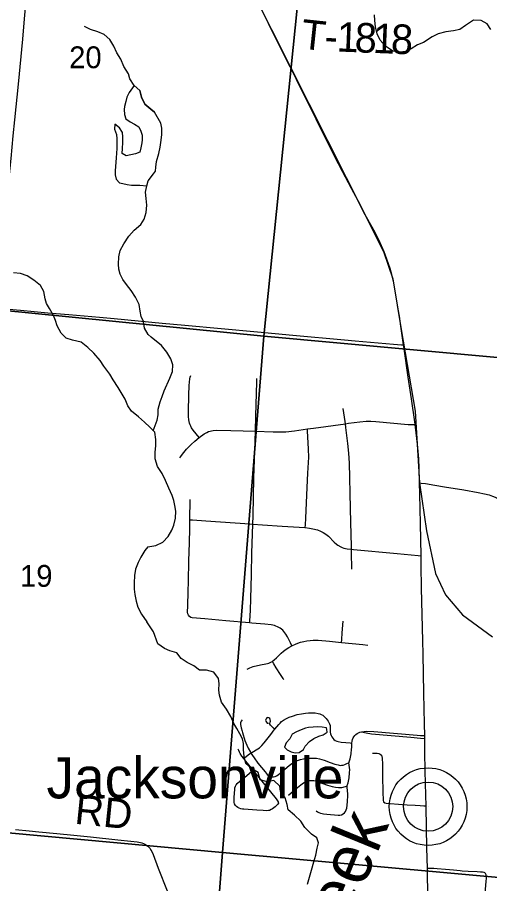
# Model space of a CAD drawing. Extents: x 0 to 1134, y 0 to 440.
# Drawn here: x 843.626 to 844.531, y 365.167 to 366.829 of the extents above; entities that cross this region are included whole.
import ezdxf

# ---------------------------------------------------------------- set-up
doc = ezdxf.new("R2010")
doc.units = 0
for name, color, linetype in [('GM_X_Minor_Lake', 7, 'Continuous'), ('GM_X_Minor_River', 7, 'Continuous'), ('GM_X_Minor_River_Text', 7, 'Continuous'), ('GM_X_Rail_Line', 7, 'Continuous'), ('GM_X_Section', 7, 'Continuous'), ('GM_X_Section_Text', 7, 'Continuous'), ('GM_X_State_Route', 7, 'Continuous'), ('GM_X_Township_Road', 7, 'Continuous'), ('GM_X_Township_Road_Text', 7, 'Continuous'), ('GM_X_Unincorporated', 7, 'Continuous'), ('GM_X_Unincorporated_Location', 7, 'Continuous'), ('GM_X_Unincorporated_Text', 7, 'Continuous')]:
    doc.layers.add(name, color=color, linetype=linetype)

msp = doc.modelspace()

# ---------------------------------------------------------------- linework, layer by layer
at = {"layer": 'GM_X_Minor_Lake'}
for points in [[(843.8496, 366.6985), (843.84, 366.6846), (843.8357, 366.6759), (843.8337, 366.6676), (843.8309, 366.6577), (843.8305, 366.6521), (843.8307, 366.6429), (843.8333, 366.6346), (843.8419, 366.6288), (843.8502, 366.6241), (843.8582, 366.6191), (843.8626, 366.6107), (843.8648, 366.6031), (843.8651, 366.5943), (843.8642, 366.5886), (843.8626, 366.5784), (843.8606, 366.5701), (843.8518, 366.5671), (843.8431, 366.565), (843.8343, 366.5635), (843.8268, 366.5678), (843.8269, 366.5777), (843.8278, 366.5891), (843.8279, 366.6001), (843.8269, 366.6081), (843.8217, 366.6168), (843.8126, 366.6242), (843.8121, 366.6147), (843.8154, 366.6044), (843.8161, 366.596), (843.8164, 366.5873), (843.8162, 366.5774), (843.8158, 366.5687), (843.8149, 366.5596), (843.8144, 366.5509), (843.8139, 366.5429), (843.8131, 366.5349), (843.8133, 366.5266), (843.8151, 366.5186), (843.8215, 366.5113), (843.828, 366.5101), (843.8363, 366.5085), (843.8443, 366.5072), (843.8526, 366.5068), (843.8606, 366.507), (843.8739, 366.506)], [(843.8496, 366.6985), (843.8601, 366.6885), (843.8638, 366.6756), (843.8701, 366.6622), (843.8817, 366.653), (843.8884, 366.6472)], [(843.8864, 366.5291), (843.8902, 366.534), (843.8911, 366.5417), (843.8923, 366.5527), (843.897, 366.5679), (843.8993, 366.5803), (843.9013, 366.5936), (843.9025, 366.6042), (843.9026, 366.6163), (843.9008, 366.6258), (843.8884, 366.6472)], [(843.8739, 366.506), (843.8766, 366.5156), (843.8864, 366.5291)], [(844.2188, 365.4625), (844.2182, 365.4659), (844.2099, 365.4675), (844.2008, 365.4676), (844.1925, 365.4673), (844.1838, 365.4666), (844.1781, 365.4655), (844.1694, 365.4621), (844.161, 365.458), (844.1527, 365.4535), (844.1477, 365.4448), (844.1408, 365.4369), (844.1378, 365.4286)], [(844.1378, 365.4286), (844.143, 365.4236), (844.1506, 365.4198), (844.1581, 365.4182), (844.1661, 365.4185), (844.1744, 365.4242), (844.1771, 365.4306), (844.1859, 365.4396), (844.1942, 365.4453), (844.2034, 365.4497), (844.2117, 365.4523), (844.2197, 365.4576), (844.2188, 365.4625)]]:
    msp.add_lwpolyline(points, dxfattribs=at)
at = {"layer": 'GM_X_Minor_River'}
for points in [[(844.5335, 366.8055), (844.5264, 366.8165), (844.5147, 366.8227), (844.5003, 366.8235), (844.4848, 366.8134), (844.4737, 366.8059), (844.4616, 366.8033), (844.4468, 366.8012), (844.4324, 366.7975), (844.421, 366.7919), (844.4039, 366.781), (844.3926, 366.7765), (844.3804, 366.7687), (844.3709, 366.7634), (844.3584, 366.7624), (844.3452, 366.7644), (844.3316, 366.7736), (844.3211, 366.7854), (844.3155, 366.7972), (844.3119, 366.8109), (844.3112, 366.823), (844.3101, 366.834)], [(843.8884, 366.6472), (843.8817, 366.653), (843.8701, 366.6622), (843.8638, 366.6756), (843.8601, 366.6885), (843.8496, 366.6985), (843.8411, 366.7112), (843.8389, 366.7207), (843.8299, 366.7348), (843.8237, 366.7486), (843.8166, 366.7612), (843.8107, 366.7738), (843.8029, 366.7868), (843.7923, 366.7964), (843.7799, 366.8015), (843.7659, 366.8058), (843.7542, 366.8116)], [(843.8864, 366.5291), (843.8902, 366.534), (843.8911, 366.5417), (843.8923, 366.5527), (843.897, 366.5679), (843.8993, 366.5803), (843.9013, 366.5936), (843.9025, 366.6042), (843.9026, 366.6163), (843.9008, 366.6258), (843.8884, 366.6472)], [(843.8819, 366.2152), (843.8761, 366.2206), (843.8694, 366.2328), (843.8672, 366.2454), (843.8632, 366.2549), (843.861, 366.2652), (843.8593, 366.2781), (843.8522, 366.2919), (843.844, 366.3053), (843.8347, 366.3164), (843.8276, 366.3259), (843.8224, 366.3363), (843.8199, 366.3458), (843.8196, 366.3557), (843.8202, 366.3697), (843.8226, 366.3818), (843.8296, 366.3946), (843.8396, 366.409), (843.8496, 366.421), (843.8623, 366.4318), (843.8689, 366.442), (843.8725, 366.4549), (843.8738, 366.4685), (843.8728, 366.4815), (843.8714, 366.4936), (843.8739, 366.506), (843.8766, 366.5156), (843.8864, 366.5291)], [(843.8793, 366.0425), (843.8694, 366.0525), (843.8578, 366.0625), (843.8446, 366.0733), (843.8372, 366.084), (843.832, 366.0962), (843.8245, 366.1092), (843.819, 366.1187), (843.8093, 366.1333), (843.8029, 366.1444), (843.7917, 366.1601), (843.7843, 366.1708), (843.7719, 366.185), (843.761, 366.1957), (843.7479, 366.2058), (843.7316, 366.2097), (843.7191, 366.2137), (843.7097, 366.2233), (843.7019, 366.2371), (843.6986, 366.2473), (843.6949, 366.2569), (843.6875, 366.2703), (843.6815, 366.2798), (843.6786, 366.2893), (843.6765, 366.303), (843.6702, 366.3149), (843.6574, 366.3245), (843.6442, 366.333), (843.6314, 366.3377), (843.6184, 366.3386)], [(843.8862, 366.0358), (843.8935, 366.056), (843.8955, 366.0663), (843.8956, 366.0773), (843.8991, 366.0916), (843.9029, 366.1018), (843.9072, 366.1124), (843.918, 366.1366), (843.923, 366.1495), (843.9234, 366.1624), (843.9197, 366.1738), (843.9123, 366.1867), (843.9022, 366.1993), (843.8819, 366.2152)], [(843.8758, 365.8132), (843.891, 365.8157), (843.9043, 365.8224), (843.9149, 365.8333), (843.9215, 365.845), (843.9253, 365.8549), (843.9288, 365.8681), (843.9297, 365.8817), (843.9275, 365.8924), (843.9253, 365.9019), (843.9223, 365.9117), (843.916, 365.9258), (843.9097, 365.9407), (843.9034, 365.9536), (843.894, 365.9673), (843.8896, 365.9821), (843.89, 365.9946), (843.8913, 366.0071), (843.891, 366.0193), (843.8892, 366.0329), (843.8793, 366.0425)], [(843.8758, 365.8132), (843.8698, 365.806), (843.8621, 365.7932), (843.857, 365.783), (843.8523, 365.7706), (843.8502, 365.758), (843.8497, 365.744), (843.8495, 365.7319), (843.8509, 365.722), (843.8534, 365.709), (843.8567, 365.6972), (843.8634, 365.6839), (843.8735, 365.6691)], [(844.1568, 365.2984), (844.1448, 365.3087), (844.1426, 365.3186), (844.1389, 365.3315), (844.1299, 365.3445), (844.1285, 365.354), (844.1172, 365.3647), (844.1043, 365.3625), (844.0911, 365.3664), (844.0875, 365.3804), (844.0754, 365.3874), (844.0638, 365.3973), (844.0604, 365.411), (844.059, 365.4246), (844.0591, 365.4356), (844.0569, 365.4451), (844.0521, 365.4546), (844.0461, 365.4645), (844.0409, 365.4741), (844.0349, 365.4874), (844.0263, 365.5015), (844.017, 365.5152), (844.0129, 365.5285), (844.0118, 365.5384), (844.0127, 365.5512), (844.0109, 365.5607), (844.0023, 365.5726), (843.9883, 365.5765), (843.9751, 365.5766), (843.9638, 365.5846), (843.951, 365.5915), (843.9397, 365.5992), (843.9311, 365.6099), (843.9178, 365.6138), (843.908, 365.618), (843.8949, 365.6268), (843.8863, 365.6502), (843.8735, 365.6691)], [(844.1819, 365.1658), (844.1897, 365.1931), (844.194, 365.209), (844.1975, 365.2219), (844.2002, 365.2351), (844.2026, 365.2453), (844.2, 365.2548), (844.1895, 365.2617), (844.1767, 365.2744), (844.1692, 365.2869), (844.1568, 365.2984)]]:
    msp.add_lwpolyline(points, dxfattribs=at)
at = {"layer": 'GM_X_Rail_Line'}
msp.add_lwpolyline([(844.0881, 366.855), (844.1128, 366.8059), (844.3275, 366.3798), (844.3455, 366.3274), (844.3611, 366.2299), (844.3882, 366.0732), (844.3966, 365.936), (844.4099, 365.8436), (844.4269, 365.762), (844.4461, 365.7211), (844.4788, 365.6828), (844.5366, 365.6405)], dxfattribs=at)
at = {"layer": 'GM_X_Section'}
for points in [[(843.1694, 367.3117), (844.1986, 367.2062), (844.0984, 366.2173), (843.079, 366.3187)], [(845.2152, 367.115), (845.1199, 366.1238), (844.0984, 366.2173), (844.1986, 367.2062)], [(843.079, 366.3187), (844.0984, 366.2173), (844.0189, 365.227), (842.9878, 365.3211)], [(844.0984, 366.2173), (845.1199, 366.1238), (845.0287, 365.1352), (844.0189, 365.227)], [(842.9878, 365.3211), (844.0189, 365.227), (843.942, 364.2322), (842.894, 364.3251)], [(845.0287, 365.1352), (844.9419, 364.1359), (843.942, 364.2322), (844.0189, 365.227)]]:
    msp.add_lwpolyline(points, close=True, dxfattribs=at)
at = {"layer": 'GM_X_State_Route'}
for points in [[(844.3579, 366.256), (844.3564, 366.2658), (844.3501, 366.3046), (844.3472, 366.3199), (844.3435, 366.3355), (844.3401, 366.3474), (844.3342, 366.365), (844.3285, 366.3794), (844.3209, 366.3964), (844.3114, 366.416), (844.2952, 366.446), (844.2834, 366.4687), (844.2663, 366.5007), (844.2489, 366.5334), (844.2342, 366.5617), (844.1983, 366.6338), (844.1606, 366.7097), (844.1483, 366.7342), (844.1315, 366.7677), (844.1162, 366.7988), (844.1068, 366.8172), (844.0991, 366.8323)], [(844.4067, 365.4484), (844.4066, 365.4509), (844.4059, 365.4738), (844.4049, 365.5327), (844.4036, 365.607), (844.4031, 365.6327), (844.4006, 365.7338), (844.4, 365.7775), (844.3997, 365.7962), (844.3987, 365.858), (844.3972, 365.914), (844.3967, 365.936), (844.396, 365.9638), (844.3952, 365.9822), (844.3927, 366.0101), (844.3901, 366.032), (844.388, 366.0478), (844.3874, 366.0532), (844.381, 366.0971), (844.3751, 366.1387), (844.3664, 366.1977), (844.366, 366.2006), (844.3608, 366.2365), (844.3579, 366.256)], [(844.4165, 364.9582), (844.4157, 364.9986), (844.4154, 365.0273), (844.4151, 365.0388), (844.4142, 365.0751), (844.412, 365.1809), (844.4116, 365.1959), (844.4106, 365.236), (844.4092, 365.3145), (844.4091, 365.3163), (844.409, 365.3369), (844.4077, 365.3826), (844.407, 365.4201), (844.4067, 365.4457), (844.4067, 365.4484)]]:
    msp.add_lwpolyline(points, dxfattribs=at)
at = {"layer": 'GM_X_Township_Road'}
msp.add_line((843.9565, 365.865), (843.9571, 365.9042), dxfattribs=at)
for points in [[(843.586, 366.2714), (843.5867, 366.2799), (843.5897, 366.314), (843.5932, 366.3511), (843.5954, 366.3759), (843.5984, 366.4068), (843.6024, 366.4439), (843.6074, 366.4965), (843.6136, 366.5583), (843.6175, 366.6016), (843.6207, 366.6325), (843.6276, 366.7006), (843.6359, 366.7872), (843.6402, 366.8336), (843.6455, 366.891)], [(843.586, 366.2714), (843.6315, 366.2672), (843.6841, 366.2624), (843.7242, 366.2587), (843.783, 366.2536), (843.8109, 366.2511), (843.9035, 366.2426), (843.9468, 366.2386), (844.0858, 366.2257), (844.1538, 366.2193), (844.2528, 366.2101), (844.2731, 366.2083), (844.3467, 366.202), (844.3622, 366.2009), (844.366, 366.2006)], [(843.9739, 366.0231), (843.9626, 366.0368), (843.9595, 366.0413), (843.958, 366.0446), (843.9567, 366.0475), (843.9557, 366.0506), (843.9549, 366.0537), (843.9543, 366.0569), (843.9538, 366.0632), (843.9537, 366.0727), (843.9543, 366.1041), (843.9549, 366.123), (843.9553, 366.1293), (843.9561, 366.1356), (843.9569, 366.1388), (843.958, 366.1418)], [(844.0821, 366.0348), (844.0828, 366.0646), (844.0844, 366.129), (844.0847, 366.1362)], [(844.2544, 366.0493), (844.2538, 366.0537), (844.2503, 366.0788)], [(844.1816, 366.0393), (844.1935, 366.0409), (844.2544, 366.0493)], [(844.2544, 366.0493), (844.2604, 366.0502), (844.2819, 366.0531), (844.2943, 366.0541), (844.3035, 366.0543), (844.3128, 366.0536), (844.3746, 366.0482), (844.3808, 366.048), (844.388, 366.0478)], [(844.2661, 365.8084), (844.266, 365.8147), (844.2649, 365.8596), (844.2639, 365.9156), (844.2633, 365.9465), (844.2621, 365.9738), (844.2612, 365.9929), (844.2593, 366.0113), (844.2553, 366.0422), (844.2544, 366.0493)], [(843.9739, 366.0231), (843.9837, 366.0301), (843.9886, 366.0327), (843.9919, 366.0342), (843.995, 366.0352), (843.998, 366.036), (844.0011, 366.0365), (844.0075, 366.037), (844.035, 366.0363), (844.0821, 366.0348)], [(844.0772, 365.8569), (844.0775, 365.8729), (844.0792, 365.9453), (844.0807, 365.9974), (844.0821, 366.0348)], [(844.0821, 366.0348), (844.1157, 366.0337), (844.1312, 366.0337), (844.1405, 366.0341), (844.1566, 366.036), (844.1816, 366.0393)], [(844.1775, 365.8502), (844.1779, 365.8555), (844.1786, 365.8679), (844.1813, 365.9269), (844.1827, 365.9547), (844.1842, 365.9853), (844.184, 366.0007), (844.1819, 366.0359), (844.1816, 366.0393)], [(843.9373, 365.9838), (843.9388, 365.9864), (843.9425, 365.9913), (843.95, 366.0005), (843.9588, 366.0096), (843.9659, 366.016), (843.9739, 366.0231)], [(844.3967, 365.936), (844.3995, 365.9356), (844.4078, 365.9344), (844.4262, 365.9315), (844.4447, 365.9284), (844.4816, 365.9223), (844.5092, 365.9176), (844.5214, 365.9151), (844.5304, 365.9127), (844.5362, 365.9107), (844.5419, 365.9084), (844.5474, 365.9056), (844.5527, 365.9025), (844.5604, 365.8972), (844.5701, 365.8895), (844.5847, 365.8772), (844.595, 365.8678)], [(844.0708, 365.6672), (844.0255, 365.6712), (843.9851, 365.6748), (843.961, 365.6772), (843.9581, 365.6779), (843.9554, 365.6794), (843.9535, 365.6818), (843.9524, 365.6846), (843.952, 365.6877), (843.9525, 365.7), (843.9529, 365.7278), (843.9535, 365.7464), (843.9543, 365.7866), (843.9555, 365.8206), (843.9562, 365.8485), (843.9565, 365.865)], [(843.9565, 365.865), (843.9612, 365.8647), (843.9869, 365.863), (844.071, 365.8572), (844.0772, 365.8569)], [(844.0708, 365.6672), (844.071, 365.6706), (844.0725, 365.6918), (844.0734, 365.7135), (844.0746, 365.7598), (844.0754, 365.8008), (844.0766, 365.838), (844.0772, 365.8569)], [(844.0772, 365.8569), (844.0958, 365.8557), (844.1331, 365.8529), (844.1766, 365.8503), (844.1775, 365.8502)], [(844.1775, 365.8502), (844.1858, 365.8491), (844.1918, 365.8479), (844.2008, 365.8455), (844.2065, 365.8433), (844.212, 365.8406), (844.2171, 365.8373), (844.2218, 365.8334), (844.2328, 365.8224), (844.2376, 365.8182), (844.2402, 365.8164), (844.2457, 365.8132), (844.2486, 365.8118), (844.2516, 365.8107), (844.2547, 365.8099), (844.2578, 365.8094), (844.2661, 365.8084)], [(844.2661, 365.8084), (844.2702, 365.808), (844.3539, 365.8001), (844.3942, 365.7967), (844.3997, 365.7962)], [(844.2667, 365.7702), (844.2662, 365.8023), (844.2661, 365.8084)], [(844.1518, 365.6235), (844.149, 365.6293), (844.1435, 365.6405), (844.1404, 365.6459), (844.1386, 365.6484), (844.1367, 365.6508), (844.1345, 365.653), (844.1321, 365.6551), (844.1296, 365.6569), (844.127, 365.6586), (844.1242, 365.66), (844.1214, 365.6612), (844.1184, 365.6621), (844.1123, 365.6633), (844.0999, 365.6647), (844.0751, 365.6668), (844.0708, 365.6672)], [(844.247, 365.6298), (844.2474, 365.6354), (844.2485, 365.6482), (844.2505, 365.6706)], [(844.1518, 365.6235), (844.1598, 365.6271), (844.1686, 365.6302), (844.1745, 365.6318), (844.1806, 365.633), (844.1867, 365.6338), (844.1929, 365.6341), (844.2021, 365.6339), (844.2237, 365.6321), (844.247, 365.6298)], [(844.247, 365.6298), (844.2882, 365.6258), (844.2974, 365.6248)], [(844.1145, 365.5935), (844.1156, 365.5942), (844.1181, 365.5961), (844.1226, 365.6003), (844.1313, 365.609), (844.136, 365.6131), (844.1408, 365.6169), (844.146, 365.6203), (844.1518, 365.6235)], [(844.0662, 365.5784), (844.0715, 365.5812), (844.0776, 365.5833), (844.0915, 365.5866), (844.1017, 365.5884), (844.1049, 365.5891), (844.1075, 365.5899), (844.1103, 365.5911), (844.113, 365.5925), (844.1145, 365.5935)], [(844.1367, 365.5581), (844.1349, 365.5605), (844.13, 365.5682), (844.122, 365.5812), (844.1173, 365.5889), (844.1145, 365.5935)], [(844.1193, 365.4633), (844.1268, 365.4724), (844.1293, 365.4752), (844.1321, 365.4778), (844.136, 365.4809), (844.1413, 365.4839), (844.1467, 365.4863), (844.1533, 365.4886), (844.162, 365.4913), (844.1706, 365.4931), (844.1777, 365.494), (844.1838, 365.4946), (844.19, 365.4947), (844.1964, 365.4946), (844.2024, 365.4935), (844.2054, 365.4928), (844.2083, 365.4918), (844.211, 365.4903), (844.2134, 365.4883), (844.2175, 365.4837)], [(844.0563, 365.4812), (844.0547, 365.4786), (844.0537, 365.4753), (844.0537, 365.4721), (844.0548, 365.4658), (844.0565, 365.4597), (844.0571, 365.4567), (844.0618, 365.4417), (844.0653, 365.4329), (844.0679, 365.4271), (844.0725, 365.419), (844.0735, 365.4175)], [(844.1193, 365.4633), (844.1168, 365.4655), (844.111, 365.471), (844.1099, 365.4729), (844.1099, 365.4743), (844.1105, 365.4765), (844.111, 365.4789), (844.1105, 365.4821), (844.1097, 365.4839), (844.1079, 365.4852), (844.1056, 365.4855), (844.1036, 365.4849), (844.1027, 365.4835), (844.1018, 365.4822), (844.1015, 365.4804), (844.1022, 365.4784), (844.103, 365.477), (844.1048, 365.4752), (844.1068, 365.4748)], [(844.2175, 365.4837), (844.2196, 365.481), (844.2213, 365.4784), (844.2227, 365.4763), (844.2242, 365.4735), (844.225, 365.4702), (844.2251, 365.4666), (844.2256, 365.4573), (844.2261, 365.4542), (844.227, 365.4512), (844.2285, 365.4484), (844.2303, 365.4459), (844.2325, 365.4436), (844.235, 365.4419), (844.2379, 365.4406), (844.2409, 365.4396), (844.2465, 365.4387), (844.2556, 365.4377), (844.2634, 365.4369), (844.2671, 365.4365)], [(844.0735, 365.4175), (844.0836, 365.4239), (844.0897, 365.4275), (844.0946, 365.4319), (844.0989, 365.437), (844.1114, 365.4531), (844.1181, 365.4618), (844.1193, 365.4633)], [(844.2853, 365.4582), (844.2953, 365.4595), (844.3093, 365.459), (844.392, 365.4516), (844.3982, 365.4513), (844.4066, 365.4509)], [(844.2671, 365.4365), (844.2674, 365.4406), (844.268, 365.4436), (844.2694, 365.4466), (844.2709, 365.4488), (844.2726, 365.4512), (844.2748, 365.4533), (844.2771, 365.4551), (844.2796, 365.4566), (844.2824, 365.4577), (844.2853, 365.4582)], [(844.2853, 365.4582), (844.294, 365.4561), (844.3047, 365.4545), (844.3799, 365.4481), (844.3986, 365.4464), (844.4067, 365.4457)], [(844.2614, 365.3992), (844.2616, 365.4009), (844.2635, 365.4066), (844.2654, 365.4158), (844.2657, 365.419), (844.2659, 365.4221), (844.2666, 365.4313), (844.2671, 365.4365)], [(844.0595, 365.4073), (844.0561, 365.4116), (844.0527, 365.4167), (844.0513, 365.4194), (844.0501, 365.4223), (844.0491, 365.4252)], [(844.0595, 365.4073), (844.0619, 365.4091), (844.0708, 365.4158), (844.0735, 365.4175)], [(844.0735, 365.4175), (844.0793, 365.4084), (844.0867, 365.3983), (844.1004, 365.3813), (844.1045, 365.3764), (844.107, 365.3743), (844.1099, 365.3727), (844.1131, 365.3719), (844.1165, 365.3717), (844.1197, 365.3724), (844.1227, 365.3737), (844.1254, 365.3755), (844.1302, 365.3795), (844.1469, 365.3936), (844.1518, 365.3973), (844.157, 365.4005), (844.1597, 365.4019), (844.1625, 365.403), (844.1684, 365.4049), (844.1743, 365.4064), (844.1835, 365.4079), (844.1899, 365.408), (844.196, 365.408), (844.1991, 365.4076), (844.205, 365.4063), (844.2139, 365.4037), (844.2256, 365.3993), (844.2345, 365.3962), (844.2406, 365.3947), (844.2444, 365.3939), (844.247, 365.3942), (844.2503, 365.3945), (844.2534, 365.3955), (844.2561, 365.3968), (844.2614, 365.3992)], [(844.3062, 365.4171), (844.3124, 365.4175), (844.3155, 365.4175), (844.3186, 365.417), (844.3213, 365.4157), (844.3235, 365.4135), (844.3246, 365.4107), (844.3249, 365.4076), (844.3253, 365.3961), (844.3259, 365.3735), (844.3265, 365.3424), (844.3267, 365.327), (844.3276, 365.3241), (844.3299, 365.3222), (844.3329, 365.3216), (844.3639, 365.3189), (844.3731, 365.3184), (844.3883, 365.3173), (844.3976, 365.3169), (844.4047, 365.3165), (844.4091, 365.3163)], [(844.0776, 365.385), (844.0638, 365.4019), (844.0595, 365.4073)], [(844.2577, 365.3538), (844.258, 365.3556), (844.2595, 365.3606), (844.2617, 365.3701), (844.2626, 365.3794), (844.2627, 365.3857), (844.2625, 365.3889), (844.2616, 365.395), (844.2613, 365.398), (844.2614, 365.3992)], [(844.1264, 365.3223), (844.1261, 365.3211), (844.1252, 365.3195), (844.1222, 365.3166), (844.1199, 365.3145), (844.1149, 365.3108), (844.1123, 365.3092), (844.1092, 365.3076), (844.1068, 365.3071), (844.1034, 365.307), (844.0971, 365.3071), (844.0848, 365.308), (844.06, 365.3099), (844.0569, 365.3102), (844.0539, 365.3108), (844.0509, 365.3117), (844.0481, 365.313), (844.0455, 365.3148), (844.0435, 365.3171), (844.0421, 365.3199), (844.0413, 365.3229), (844.0411, 365.326), (844.0412, 365.3329), (844.0425, 365.3477), (844.0428, 365.351), (844.044, 365.3543), (844.0453, 365.3565), (844.0472, 365.3589), (844.0519, 365.3634), (844.0616, 365.3714), (844.0745, 365.3824), (844.0776, 365.385)], [(844.1264, 365.3223), (844.126, 365.3238), (844.1249, 365.3256), (844.1221, 365.3298), (844.0951, 365.3635), (844.0776, 365.385)], [(844.1454, 365.3368), (844.1597, 365.3486), (844.1693, 365.3565), (844.1741, 365.3603), (844.1766, 365.3619), (844.1793, 365.3631), (844.1821, 365.3641), (844.185, 365.3648), (844.188, 365.3651), (844.191, 365.3652), (844.1939, 365.3649), (844.1969, 365.3643), (844.2027, 365.3626), (844.2113, 365.3593), (844.2201, 365.3562), (844.2291, 365.3536), (844.2352, 365.3523), (844.2415, 365.3515), (844.2446, 365.3514), (844.2478, 365.3516), (844.2546, 365.3532), (844.2577, 365.3538)], [(844.1983, 365.3067), (844.2008, 365.3048), (844.2036, 365.3032), (844.2066, 365.3021), (844.2097, 365.3013), (844.2128, 365.3008), (844.219, 365.3), (844.2407, 365.2986), (844.244, 365.2986), (844.2472, 365.2993), (844.2502, 365.3008), (844.2527, 365.3029), (844.2548, 365.3055), (844.2562, 365.3085), (844.257, 365.3116), (844.2584, 365.324), (844.2593, 365.3365), (844.2593, 365.3396), (844.2579, 365.3515), (844.2577, 365.3538)], [(843.6218, 365.2708), (843.6484, 365.2682), (843.667, 365.2664), (843.701, 365.2632), (843.7341, 365.2599), (843.7659, 365.2566), (843.8183, 365.2511), (843.8431, 365.2486), (843.8551, 365.2472), (843.8617, 365.2459), (843.8643, 365.2453), (843.8674, 365.2441), (843.8702, 365.2428), (843.8733, 365.2408), (843.8758, 365.2389), (843.8781, 365.2366), (843.8801, 365.2341), (843.8818, 365.2314), (843.8833, 365.2286), (843.8858, 365.2228), (843.8955, 365.1966), (843.9127, 365.1534)], [(844.4742, 365.1916), (844.462, 365.1929), (844.4463, 365.1941), (844.4301, 365.1956), (844.4241, 365.1959), (844.4196, 365.1961), (844.414, 365.196), (844.4116, 365.1959)], [(844.5213, 365.1343), (844.5245, 365.1712), (844.525, 365.1775), (844.525, 365.1807), (844.5246, 365.1838), (844.524, 365.1852), (844.5231, 365.1864), (844.5216, 365.1876), (844.5204, 365.1883), (844.5174, 365.1889), (844.5135, 365.1893), (844.5069, 365.1898), (844.4897, 365.1905), (844.4782, 365.1912), (844.4742, 365.1916)]]:
    msp.add_lwpolyline(points, dxfattribs=at)
at = {"layer": 'GM_X_Unincorporated'}
for radius in [0.0744, 0.0472]:
    msp.add_circle((844.4131, 365.3147), radius, dxfattribs=at)
at = {"layer": 'GM_X_Unincorporated_Location'}
msp.add_line((844.4131, 365.3147), (844.4131, 365.3147), dxfattribs=at)

# ---------------------------------------------------------------- texts
at = {"layer": 'GM_X_Minor_River_Text'}
msp.add_text('Creek', height=0.09471, rotation=67.7292, dxfattribs=at).set_placement((844.2108, 364.9686))
at = {"layer": 'GM_X_Section_Text'}
for s, p in [('20', (843.7249, 366.7315)), ('19', (843.6307, 365.7365))]:
    msp.add_text(s, height=0.04186, rotation=0, dxfattribs=at).set_placement(p)
at = {"layer": 'GM_X_Township_Road_Text'}
for s, height, rotation, p in [('T', 0.0568, 353.9162, (844.1674, 366.7693)), ('1', 0.0568, 357.7615, (844.2369, 366.7636)), ('8', 0.0568, 357.7615, (844.2716, 366.7622)), ('1', 0.0568, 357.7615, (844.3063, 366.7609)), ('8', 0.0568, 357.7615, (844.341, 366.7595)), ('-', 0.0568, 357.8064, (844.2138, 366.7645)), ('RD', 0.05682, 354.1363, (843.7339, 365.2821))]:
    msp.add_text(s, height=height, rotation=rotation, dxfattribs=at).set_placement(p)
at = {"layer": 'GM_X_Unincorporated_Text'}
msp.add_text('Jacksonville', height=0.078977, rotation=0, dxfattribs=at).set_placement((843.6815, 365.3306))

doc.saveas('drawing.dxf')
